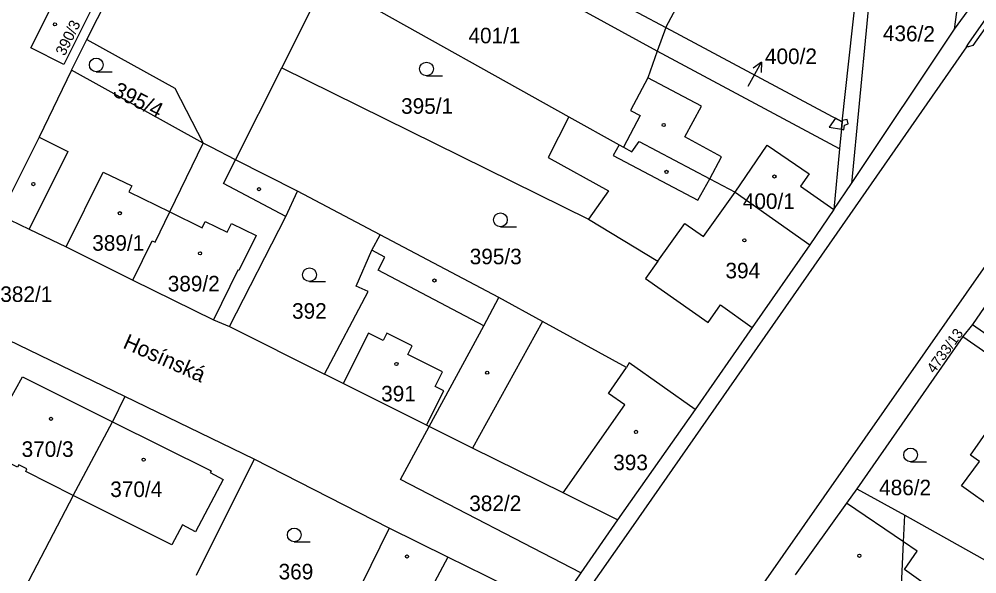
# Model space of a CAD drawing. Extents: x -756746 to -753363, y -1166406 to -1161727.
# Drawn here: x -754365.8 to -754261, y -1162631 to -1162570.3 of the extents above; entities that cross this region are included whole.
import ezdxf

# ---------------------------------------------------------------- set-up
doc = ezdxf.new("R2010")
doc.units = 0
for name, color, linetype in [('Hranice parcel', 7, 'Continuous'), ('Parcelní čísla', 7, 'Continuous'), ('Pop  PČ popisy', 7, 'Continuous'), ('Vnitřní kresba', 7, 'Continuous'), ('Věcná břemena k části', 7, 'Continuous'), ('Značky budov', 7, 'Continuous'), ('Značky kultur', 7, 'Continuous')]:
    doc.layers.add(name, color=color, linetype=linetype)

msp = doc.modelspace()

# ---------------------------------------------------------------- linework, layer by layer
at = {"layer": 'Hranice parcel'}
for p, q in [((-754263.48, -1162571.37), (-754260.26, -1162548.08)), ((-754275.78, -1162581.52), (-754272.5, -1162551.59)), ((-754358.4, -1162572.51), (-754350.13, -1162556.07)), ((-754337.08, -1162575.61), (-754332.3, -1162566.1)), ((-754332.3, -1162566.1), (-754305.67, -1162580.96)), ((-754295.08, -1162571.19), (-754296.01, -1162573.8)), ((-754295.08, -1162571.19), (-754275.78, -1162581.52)), ((-754274.75, -1162588.26), (-754263.48, -1162571.37)), ((-754360.08, -1162575.86), (-754358.4, -1162572.51)), ((-754276.06, -1162584.48), (-754296.01, -1162573.8)), ((-754345.7, -1162583.86), (-754360.08, -1162575.86)), ((-754342.13, -1162585.66), (-754337.08, -1162575.61)), ((-754337.08, -1162575.61), (-754303.53, -1162592.16)), ((-754275.78, -1162581.52), (-754276.06, -1162584.48)), ((-754276.06, -1162584.48), (-754276.7, -1162591.1)), ((-754335.38, -1162589.11), (-754342.13, -1162585.66)), ((-754301.34, -1162589.06), (-754303.53, -1162592.16)), ((-754276.7, -1162591.1), (-754274.75, -1162588.26)), ((-754326.32, -1162593.89), (-754335.38, -1162589.11)), ((-754276.7, -1162591.1), (-754279.3, -1162594.99)), ((-754303.53, -1162592.16), (-754295.95, -1162596.76)), ((-754313.32, -1162600.74), (-754326.32, -1162593.89)), ((-754279.3, -1162594.99), (-754285.62, -1162604)), ((-754256.63, -1162596.58), (-754261.52, -1162603.68)), ((-754314.99, -1162603.83), (-754313.32, -1162600.74)), ((-754261.52, -1162603.68), (-754262.57, -1162604.99)), ((-754261.52, -1162603.68), (-754223.54, -1162630.14)), ((-754342.8, -1162603.92), (-754332.41, -1162609.12)), ((-754320.97, -1162614.85), (-754314.99, -1162603.83)), ((-754285.62, -1162604), (-754291.85, -1162612.97)), ((-754354.25, -1162611.58), (-754368.24, -1162604.82)), ((-754262.57, -1162604.99), (-754274.18, -1162621.67)), ((-754262.57, -1162604.99), (-754250.87, -1162613.14)), ((-754354.25, -1162611.58), (-754355.6, -1162614.33)), ((-754340.1, -1162618.42), (-754354.25, -1162611.58)), ((-754291.85, -1162612.97), (-754300.37, -1162625.04)), ((-754359.9, -1162622.38), (-754355.6, -1162614.33)), ((-754340.1, -1162618.42), (-754346.46, -1162631.13)), ((-754325.32, -1162625.97), (-754340.1, -1162618.42)), ((-754359.9, -1162622.38), (-754371.63, -1162644.87)), ((-754274.18, -1162621.67), (-754268.93, -1162624.53)), ((-754268.93, -1162624.53), (-754258.27, -1162630.53)), ((-754300.37, -1162625.04), (-754304.38, -1162630.87)), ((-754318.9, -1162629.15), (-754325.32, -1162625.97)), ((-754304.38, -1162630.87), (-754307.19, -1162634.95))]:
    msp.add_line(p, q, dxfattribs=at)
for points in [[(-754267.75, -1162519.86), (-754270.54, -1162544.47), (-754274.75, -1162588.26)], [(-754262.18, -1162573.32), (-754261.9, -1162572.92), (-754249.61, -1162555.32), (-754245.19, -1162543.96)], [(-754245.19, -1162543.96), (-754249.56, -1162556.27), (-754252.77, -1162560.84), (-754255.77, -1162565.07), (-754261.46, -1162573.17), (-754261.94, -1162573.33), (-754262.18, -1162573.32)], [(-754295.08, -1162571.19), (-754292.21, -1162565.83), (-754286.48, -1162555.09), (-754287.49, -1162554.54), (-754282.84, -1162545.99)], [(-754263.48, -1162571.37), (-754252.85, -1162556.79), (-754251.75, -1162557.24), (-754249.86, -1162553.07), (-754250.66, -1162552.77)], [(-754296.01, -1162573.8), (-754327.35, -1162556.63), (-754332.3, -1162566.1)], [(-754357.77, -1162568.9), (-754360.92, -1162575.24), (-754364.55, -1162573.43), (-754361.38, -1162567.07), (-754357.77, -1162568.9)], [(-754302.29, -1162567.33), (-754298.08, -1162569.59), (-754295.08, -1162571.19)], [(-754472.16, -1162901.25), (-754436.06, -1162849.44), (-754426.03, -1162835.11), (-754394.71, -1162789.99), (-754360.87, -1162741.52), (-754323.58, -1162688.12), (-754288.84, -1162638.42), (-754262.18, -1162600.28), (-754243.12, -1162573.03)], [(-754358.4, -1162572.51), (-754348.8, -1162577.82), (-754345.7, -1162583.86)], [(-754262.18, -1162573.32), (-754274.94, -1162591.66), (-754298.9, -1162626.05), (-754305.76, -1162635.81), (-754341.39, -1162686.68)], [(-754296.01, -1162573.8), (-754297.04, -1162576.7), (-754298.92, -1162580.28), (-754297.86, -1162580.83), (-754299.69, -1162584.3)], [(-754360.08, -1162575.86), (-754363.64, -1162583.19), (-754367.89, -1162591.72)], [(-754305.67, -1162580.96), (-754307.93, -1162585.42), (-754301.34, -1162589.06)], [(-754305.67, -1162580.96), (-754300.17, -1162584.03), (-754299.69, -1162584.3)], [(-754299.69, -1162584.3), (-754298.77, -1162584.82), (-754298, -1162583.67), (-754290.25, -1162587.76), (-754287.47, -1162589.23), (-754279.3, -1162594.99)], [(-754353.37, -1162598.83), (-754351.25, -1162594.52), (-754350.93, -1162594.67), (-754349.33, -1162591.36), (-754345.7, -1162583.86)], [(-754342.13, -1162585.66), (-754344.81, -1162584.3), (-754345.7, -1162583.86)], [(-754342.8, -1162603.92), (-754336.63, -1162591.88), (-754335.38, -1162589.11)], [(-754367.89, -1162591.72), (-754364.74, -1162593.26), (-754360.69, -1162595.21), (-754353.37, -1162598.83)], [(-754332.41, -1162609.12), (-754327.65, -1162600.08), (-754328.93, -1162599.49), (-754327.22, -1162595.57), (-754326.32, -1162593.89)], [(-754295.95, -1162596.76), (-754297.3, -1162598.66), (-754290.45, -1162603.47), (-754289.09, -1162601.54), (-754285.62, -1162604)], [(-754353.37, -1162598.83), (-754344.56, -1162603.18), (-754342.8, -1162603.92)], [(-754291.85, -1162612.97), (-754299.08, -1162607.89), (-754299.35, -1162608.4), (-754308.57, -1162603.35), (-754313.32, -1162600.74)], [(-754359.9, -1162622.38), (-754365.1, -1162619.76), (-754364.97, -1162619.49), (-754365.86, -1162619.04), (-754366, -1162619.31), (-754368.2, -1162618.2), (-754367.44, -1162616.68), (-754369.28, -1162615.75), (-754367.24, -1162612.02), (-754366.98, -1162612.17), (-754365.47, -1162609.43), (-754355.6, -1162614.33)], [(-754320.97, -1162614.85), (-754321.24, -1162614.71), (-754330.37, -1162610.14), (-754332.41, -1162609.12)], [(-754254.19, -1162625.56), (-754255.06, -1162626.77), (-754256.88, -1162625.48), (-754257.69, -1162626.62), (-754259.83, -1162625.11), (-754259.02, -1162623.96), (-754262.73, -1162621.33), (-754260.76, -1162618.68), (-754261.74, -1162618), (-754259.55, -1162614.86), (-754258.57, -1162615.54), (-754256.63, -1162612.84), (-754251.72, -1162616.32)], [(-754355.6, -1162614.33), (-754344.82, -1162619.7), (-754344.92, -1162619.89), (-754343.48, -1162620.65), (-754346.53, -1162626.37), (-754347.96, -1162625.61), (-754349.13, -1162627.81), (-754359.9, -1162622.38)], [(-754304.38, -1162630.87), (-754324.1, -1162620.63), (-754320.97, -1162614.85)], [(-754300.37, -1162625.04), (-754306.29, -1162622.11), (-754316.21, -1162617.2), (-754320.97, -1162614.85)], [(-754274.18, -1162621.67), (-754275.29, -1162623.22), (-754280.91, -1162631.06)], [(-754269.57, -1162638.74), (-754269.06, -1162627.46), (-754268.93, -1162624.53)], [(-754325.32, -1162625.97), (-754328.37, -1162632.13), (-754330.92, -1162638.32)], [(-754318.9, -1162629.15), (-754322.18, -1162635.24), (-754323.73, -1162638.38), (-754324.98, -1162641.07)], [(-754307.19, -1162634.95), (-754312.21, -1162632.46), (-754314.75, -1162631.2), (-754318.9, -1162629.15)]]:
    msp.add_lwpolyline(points, dxfattribs=at)
at = {"layer": 'Pop  PČ popisy'}
for p, q in [((-754286.04, -1162577.63), (-754284.58, -1162575.01)), ((-754284.58, -1162575.01), (-754285.51, -1162575.64)), ((-754284.58, -1162575.01), (-754284.63, -1162576.12))]:
    msp.add_line(p, q, dxfattribs=at)
at = {"layer": 'Vnitřní kresba'}
for p, q in [((-754291.16, -1162579.8), (-754297.04, -1162576.7)), ((-754292.98, -1162583.17), (-754291.16, -1162579.8)), ((-754363.64, -1162583.19), (-754360.5, -1162584.76)), ((-754288.97, -1162585.34), (-754292.98, -1162583.17)), ((-754360.5, -1162584.76), (-754364.74, -1162593.26)), ((-754300.17, -1162584.03), (-754300.82, -1162585.21)), ((-754287.47, -1162589.23), (-754283.99, -1162584.06)), ((-754283.99, -1162584.06), (-754279.4, -1162587.22)), ((-754343.47, -1162588.27), (-754342.13, -1162585.66)), ((-754300.82, -1162585.21), (-754291.58, -1162590.08)), ((-754290.25, -1162587.76), (-754288.97, -1162585.34)), ((-754360.69, -1162595.21), (-754356.63, -1162587.01)), ((-754356.63, -1162587.01), (-754353.49, -1162588.52)), ((-754291.58, -1162590.08), (-754290.25, -1162587.76)), ((-754279.4, -1162587.22), (-754280.33, -1162588.57)), ((-754353.49, -1162588.52), (-754353.81, -1162589.17)), ((-754336.63, -1162591.88), (-754343.47, -1162588.27)), ((-754280.33, -1162588.57), (-754276.7, -1162591.1)), ((-754353.81, -1162589.17), (-754349.33, -1162591.36)), ((-754290.96, -1162594.08), (-754287.47, -1162589.23)), ((-754349.33, -1162591.36), (-754345.8, -1162593.13)), ((-754345.8, -1162593.13), (-754345.45, -1162592.41)), ((-754345.45, -1162592.41), (-754343.05, -1162593.59)), ((-754343.05, -1162593.59), (-754342.58, -1162592.65)), ((-754342.58, -1162592.65), (-754339.9, -1162593.97)), ((-754295.95, -1162596.76), (-754293, -1162592.64)), ((-754293, -1162592.64), (-754290.96, -1162594.08)), ((-754339.9, -1162593.97), (-754341.77, -1162597.78)), ((-754325.8, -1162596.32), (-754327.22, -1162595.57)), ((-754326.54, -1162597.74), (-754325.8, -1162596.32)), ((-754341.88, -1162597.73), (-754344.56, -1162603.18)), ((-754341.77, -1162597.78), (-754341.88, -1162597.73)), ((-754314.99, -1162603.83), (-754326.54, -1162597.74)), ((-754308.57, -1162603.35), (-754316.21, -1162617.2)), ((-754327.61, -1162604.62), (-754330.37, -1162610.14)), ((-754325.99, -1162605.43), (-754327.61, -1162604.62)), ((-754325.59, -1162604.63), (-754325.99, -1162605.43)), ((-754322.82, -1162606.02), (-754325.59, -1162604.63)), ((-754323.29, -1162606.97), (-754322.82, -1162606.02)), ((-754319.51, -1162608.86), (-754323.29, -1162606.97)), ((-754320.3, -1162610.46), (-754319.51, -1162608.86)), ((-754301.33, -1162611.23), (-754299.35, -1162608.4)), ((-754321.24, -1162614.71), (-754319.35, -1162610.94)), ((-754319.35, -1162610.94), (-754320.3, -1162610.46)), ((-754299.56, -1162612.47), (-754301.33, -1162611.23)), ((-754306.29, -1162622.11), (-754299.56, -1162612.47)), ((-754269.06, -1162627.46), (-754275.29, -1162623.22)), ((-754267.56, -1162628.49), (-754269.06, -1162627.46)), ((-754268.97, -1162630.48), (-754267.56, -1162628.49)), ((-754266.91, -1162631.94), (-754268.97, -1162630.48))]:
    msp.add_line(p, q, dxfattribs=at)
at = {"layer": 'Věcná břemena k části'}
for points in [[(-754277.2, -1162582.09), (-754275.86, -1162582.33), (-754275.78, -1162581.52), (-754276.51, -1162581.13)], [(-754275.86, -1162582.33), (-754275.58, -1162582.38), (-754275.5, -1162581.88), (-754275.12, -1162581.73), (-754275.24, -1162581.25), (-754275.77, -1162581.39), (-754275.78, -1162581.52)]]:
    msp.add_lwpolyline(points, close=True, dxfattribs=at)
at = {"layer": 'Značky budov'}
for centre in [(-754361.9, -1162570.86), (-754295.3, -1162581.87), (-754294.99, -1162587), (-754283.18, -1162587.5), (-754364.26, -1162588.33), (-754339.57, -1162588.89), (-754354.8, -1162591.52), (-754286.47, -1162594.49), (-754346.03, -1162595.9), (-754320.38, -1162598.88), (-754324.54, -1162608.01), (-754314.61, -1162608.96), (-754362.33, -1162614.01), (-754298.33, -1162615.44), (-754352.2, -1162618.47), (-754323.38, -1162629.07), (-754273.89, -1162628.99)]:
    msp.add_circle(centre, 0.175, dxfattribs=at)
at = {"layer": 'Značky kultur'}
for p, q in [((-754357.38, -1162576.05), (-754355.63, -1162576.05)), ((-754321.25, -1162576.49), (-754319.5, -1162576.49)), ((-754313.17, -1162592.99), (-754311.42, -1162592.99)), ((-754334.05, -1162598.99), (-754332.3, -1162598.99)), ((-754268.29, -1162618.7), (-754266.54, -1162618.7)), ((-754335.72, -1162627.46), (-754333.97, -1162627.46))]:
    msp.add_line(p, q, dxfattribs=at)
for centre in [(-754357.38, -1162575.3), (-754321.25, -1162575.74), (-754313.17, -1162592.24), (-754334.05, -1162598.24), (-754268.29, -1162617.95), (-754335.72, -1162626.71)]:
    msp.add_circle(centre, 0.75, dxfattribs=at)

# ---------------------------------------------------------------- texts
at = {"layer": 'Parcelní čísla'}
for s, height, rotation, p in [('390/3', 1.2, 64, (-754360.83, -1162574.39)), ('436/2', 1.7, 359, (-754271.33, -1162572.66)), ('395/4', 1.7, 333, (-754355.7, -1162578.59)), ('4733/13', 1.139, 54, (-754265.69, -1162609.11))]:
    msp.add_text(s, height=height, rotation=rotation, dxfattribs=at).set_placement(p)
for s, p in [('401/1', (-754316.66, -1162572.93)), ('400/2', (-754284.22, -1162575.2)), ('395/1', (-754324.03, -1162580.64)), ('400/1', (-754286.64, -1162591.05)), ('389/1', (-754357.82, -1162595.62)), ('395/3', (-754316.52, -1162597.1)), ('394', (-754288.54, -1162598.64)), ('389/2', (-754349.56, -1162600.07)), ('382/1', (-754367.88, -1162601.22)), ('392', (-754335.96, -1162603.06)), ('391', (-754326.21, -1162612.1)), ('370/3', (-754365.55, -1162618.17)), ('393', (-754300.82, -1162619.63)), ('370/4', (-754355.85, -1162622.56)), ('486/2', (-754271.73, -1162622.37)), ('382/2', (-754316.57, -1162624.1)), ('369', (-754337.43, -1162631.57))]:
    msp.add_text(s, height=1.7, dxfattribs=at).set_placement(p)
at = {"layer": 'Pop  PČ popisy'}
msp.add_text('Hosínská', height=1.7, rotation=336, dxfattribs=at).set_placement((-754354.57, -1162606.21))

doc.saveas('drawing.dxf')
